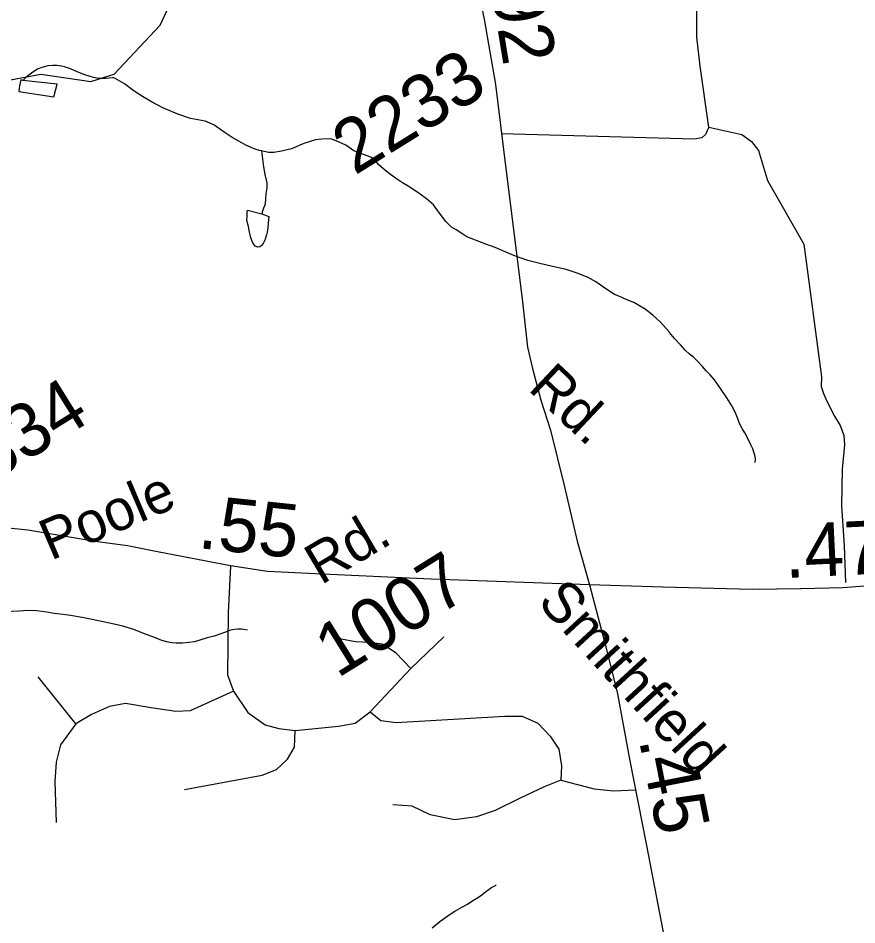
# Model space of a CAD drawing. Extents: x 2001466 to 31450019, y -30647475 to 847247.
# Drawn here: x 2161414 to 2165330, y 725642 to 729877 of the extents above; entities that cross this region are included whole.
import ezdxf

# ---------------------------------------------------------------- set-up
doc = ezdxf.new("R2010")
doc.units = 0
for name, color, linetype in [('Exist Hydrographic Creek Single Shore', 7, 'Continuous'), ('Exist Hydrographic Misc Water Feature', 7, 'Continuous'), ('Exist Road Non-System Type 51', 7, 'Continuous'), ('Exist Road Secondary Mileage Hundredths English Label', 7, 'Continuous'), ('Exist Road Secondary Type 51 Attributed', 7, 'Continuous'), ('Exist Road Secondary Type 51 Label', 7, 'Continuous'), ('Exist Road Secondary Type 51 Number Label', 7, 'Continuous')]:
    doc.layers.add(name, color=color, linetype=linetype)

msp = doc.modelspace()

# ---------------------------------------------------------------- linework, layer by layer
at = {"layer": 'Exist Hydrographic Creek Single Shore'}
msp.add_lwpolyline([(2159408.6, 729090.4), (2159996.1, 729473.9), (2160462.2, 729700.5), (2160745.1, 729753.8), (2161020.1, 729620.2), (2161379.2, 729589.9), (2161520.2, 729616.5), (2161753.2, 729582.2)], dxfattribs=at)
at = {"layer": 'Exist Hydrographic Misc Water Feature'}
for points in [[(2161753.2, 729582.2), (2161862.1, 729616.1), (2162077.2, 729844.6), (2162233.2, 730179.3), (2162233.2, 730320.4), (2162644.1, 731181.3), (2162826.2, 731463), (2162983.1, 731640.2)], [(2161854.7, 729598.9), (2161822.9, 729594.8), (2161792.8, 729594.9), (2161766.9, 729600.5), (2161726.3, 729612.3), (2161690.4, 729626.2), (2161658.2, 729640), (2161630.2, 729650), (2161616.4, 729653.6), (2161594.7, 729655.7), (2161576.2, 729655.6), (2161552.4, 729655.2), (2161520.7, 729645), (2161504.2, 729639), (2161482.3, 729624.8), (2161464.7, 729610.9), (2161450.7, 729600.8), (2161436.6, 729586.7)], [(2162550.4, 729257.3), (2162540, 729259.2), (2162516.2, 729266.9), (2162478, 729284.9), (2162444, 729302.5), (2162413.9, 729320.5), (2162376.1, 729344.1), (2162327.7, 729379.8), (2162287.3, 729395.6), (2162219.5, 729409.1), (2162159.4, 729428.8), (2162089.3, 729458.4), (2162037.2, 729486.2), (2161994.7, 729512.1), (2161956.6, 729535.7), (2161910.9, 729571.4), (2161866.8, 729595.1), (2161860.6, 729599.3), (2161854.7, 729598.9)], [(2161420.8, 729560.8), (2161417.1, 729534.5), (2161581.3, 729509.7), (2161596.9, 729569.8), (2161436.6, 729586.7)], [(2161436.6, 729586.7), (2161426.5, 729588.6), (2161420.8, 729560.8)], [(2164453.9, 728412.9), (2164414.1, 728456.7), (2164377.6, 728490.2), (2164341.8, 728517.5), (2164289.7, 728549.3), (2164253.6, 728562.9), (2164219.3, 728579), (2164199.5, 728586.9), (2164159.1, 728612.4), (2164111.1, 728646.1), (2164075.4, 728666.1), (2164025.2, 728685.8), (2163972.9, 728703.5), (2163908.7, 728717.2), (2163850.7, 728730.9), (2163794.7, 728746.2), (2163736.7, 728766), (2163698.5, 728781.9), (2163642.1, 728805.4), (2163598.4, 728821.3), (2163509.9, 728855.8), (2163490.4, 728868.5), (2163460, 728888.5), (2163437.9, 728900.4), (2163411.8, 728928.3), (2163381.5, 728966.1), (2163353.4, 729005.7), (2163321, 729033.7), (2163291.1, 729055.2), (2163242.9, 729087.3), (2163209.1, 729109), (2163176.4, 729130.6), (2163140.6, 729156.7), (2163122.7, 729170.3), (2163098.3, 729192.3), (2163080.3, 729214.1), (2163064.1, 729226.3), (2163044.2, 729234.1), (2162982.3, 729257.7), (2162943.9, 729283.4), (2162900, 729305), (2162873.8, 729313.1), (2162832, 729312.8), (2162802, 729308.5), (2162747.9, 729292.3), (2162690.3, 729267.8), (2162643.9, 729255.7), (2162608, 729249.4), (2162583.8, 729249.4), (2162550.4, 729257.3)], [(2162550.4, 729257.3), (2162560.5, 729183.2), (2162566.8, 729147.3), (2162575.2, 729107.5), (2162574.8, 729085.2), (2162571.5, 729057.4), (2162569.5, 729035.4), (2162567.6, 729009.3), (2162559.7, 728989.4), (2162553.7, 728971.2), (2162552.1, 728963.3)], [(2162552.1, 728963.3), (2162584.1, 728951.6), (2162582.4, 728921.5), (2162580.2, 728897.5), (2162576.3, 728877.3), (2162574.4, 728865.5), (2162568.7, 728849.3), (2162564.6, 728837.3), (2162558.6, 728825.2), (2162550.6, 728815.1), (2162542.4, 728809.4), (2162532.8, 728807.2), (2162520.5, 728813.1), (2162510.6, 728827.2), (2162500.6, 728851.1), (2162498.1, 728864.8), (2162494.2, 728877.2), (2162489.9, 728905), (2162482.3, 728932.9), (2162483.6, 728951), (2162483.8, 728972.9), (2162485.6, 728981.1), (2162552.1, 728963.3)], [(2164855.2, 727801.4), (2164857.3, 727815.3), (2164855.2, 727829.4), (2164851.1, 727845.4), (2164845.2, 727865.4), (2164834.9, 727885.2), (2164826.9, 727901), (2164806.6, 727941), (2164794.3, 727961.1), (2164782.6, 727984.8), (2164772.4, 728010.7), (2164762.3, 728036.6), (2164746.1, 728066.6), (2164723.8, 728104.4), (2164693.8, 728148.3), (2164665.1, 728188.3), (2164644.8, 728212.1), (2164627, 728229.8), (2164609.1, 728249.9), (2164582.7, 728277.8), (2164567.1, 728293.6), (2164548.7, 728307.4), (2164528.6, 728327.4), (2164506.6, 728351), (2164478.3, 728380.8), (2164456.2, 728408.9), (2164453.9, 728412.9)], [(2162484.8, 727018.4), (2162468.4, 727022.1), (2162456.9, 727024.2), (2162440.7, 727023.8), (2162424.5, 727021.8), (2162406.5, 727018.1), (2162382.7, 727009.9), (2162329, 726991.2), (2162296.6, 726983.1), (2162262.9, 726972.8), (2162237.1, 726965), (2162211.3, 726960.7), (2162181.1, 726958.4), (2162151.4, 726958.4), (2162132.9, 726960.4), (2162115.1, 726962.3), (2162085.4, 726970.1), (2162051.1, 726983.8), (2162004.8, 727001.7), (2161955, 727021.4), (2161902.7, 727037), (2161862.7, 727046.8), (2161818.8, 727056.6), (2161752.6, 727070.2), (2161712.8, 727077.9), (2161658.7, 727087.7), (2161624.4, 727091.3), (2161582.4, 727097.2), (2161548.1, 727103.2), (2161500.1, 727108.8), (2161460.6, 727110.4), (2161418.1, 727108.3), (2161352.7, 727104)], [(2163646.6, 725829), (2163640.9, 725825), (2163626.7, 725817), (2163607.1, 725803), (2163603, 725799.1), (2163573, 725776.9), (2163541, 725756.6), (2163513.3, 725738.4), (2163487.7, 725724.5), (2163455.3, 725706.2), (2163415.7, 725679.8), (2163383.6, 725655.8), (2163347.9, 725627.6)]]:
    msp.add_lwpolyline(points, dxfattribs=at)
at = {"layer": 'Exist Road Non-System Type 51'}
for points in [[(2164638.7, 729367.8), (2164598.4, 729653.9), (2164582.7, 729788.5), (2164582.7, 729961.2), (2164580.4, 730089.4), (2164582.7, 730147.7), (2164564.7, 730215.9)], [(2164638.7, 729367.8), (2164623, 729334.1), (2164607.3, 729318.4), (2164571.5, 729311.7), (2163671.8, 729337.5)], [(2164638.7, 729367.8), (2164792.8, 729333.9), (2164838.3, 729300.8), (2164871.3, 729259.5), (2164912.6, 729118.9), (2165082.1, 728821.2), (2165164.9, 728202.3), (2165163.1, 728156.4), (2165175.3, 728124.5), (2165189.5, 728088.6), (2165225.9, 728018.9), (2165252, 727975), (2165270.3, 727929), (2165272.6, 727885.2), (2165261.2, 727771), (2165258.1, 727599.1), (2165271.3, 727413.3), (2165277.6, 727242.2)], [(2162405.4, 727319.6), (2162395.7, 727099.8), (2162392.3, 726810.5), (2162419.2, 726733.2)], [(2163248.1, 726839.5), (2163177.5, 726913.4), (2163113.7, 726953.8), (2163056.5, 726960.5), (2162989.3, 726963.9), (2162922.1, 726977.4), (2162895.2, 727004.3)], [(2163248.1, 726839.5), (2163402.7, 726987.4)], [(2163057.9, 726637.6), (2163248.1, 726839.5)], [(2161683.1, 726581.8), (2161508.3, 726800.4)], [(2162419.2, 726733.2), (2162217.5, 726642.3), (2162150.3, 726639), (2162036, 726655.8), (2161915, 726676), (2161841.1, 726662.5), (2161757, 726625.5), (2161683.1, 726581.8)], [(2162419.2, 726733.2), (2162486.4, 726634.3), (2162567.1, 726577.1), (2162631, 726560.3), (2162708.3, 726550.2)], [(2162708.3, 726550.2), (2162910, 726570.4), (2162987.3, 726583.8), (2163057.9, 726637.6)], [(2163057.9, 726637.6), (2163108.3, 726597.3), (2163178.9, 726587.2), (2163686.4, 726617.5), (2163767.1, 726617.5), (2163841, 726583.8), (2163898.2, 726523.3), (2163938.5, 726462.7), (2163952, 726385.4), (2163948.6, 726318.1)], [(2161683.1, 726581.8), (2161612.5, 726482.9), (2161592.3, 726402.2), (2161585.6, 726311.4), (2161592.3, 726119.7)], [(2162190.6, 726274.4), (2162553.7, 726341.6), (2162620.9, 726368.6), (2162671.3, 726415.6), (2162704.9, 726472.8), (2162708.3, 726550.2)], [(2163948.6, 726318.1), (2163869.9, 726287.8), (2163759, 726234), (2163641.4, 726176.8), (2163554, 726146.6), (2163453.1, 726133.1), (2163338.9, 726156.7), (2163254.8, 726197), (2163164.1, 726203.7)], [(2163948.6, 726318.1), (2164103.2, 726277.7), (2164194, 726267.6), (2164297.2, 726273.4)]]:
    msp.add_lwpolyline(points, dxfattribs=at)
at = {"layer": 'Exist Road Secondary Type 51 Attributed'}
for points in [[(2162663, 731864.5), (2162775.5, 731732.6), (2162926.2, 731554.5), (2163121.9, 731305.3), (2163203.5, 731150.4), (2163261.6, 731018.7), (2163295.6, 730888.6), (2163430.6, 730469.7), (2163491.3, 730272.9), (2163547.8, 730073.9), (2163589.6, 729872.9), (2163643, 729567.1), (2163689, 729200.6), (2163767.5, 728566), (2163792.6, 728339.9), (2163815.6, 728241.4), (2163855.4, 728092.7), (2163900.4, 727952.4), (2163965.3, 727688.6), (2164023.9, 727435.1), (2164081.4, 727229.9)], [(2164081.4, 727229.9), (2163342.2, 727257.1), (2162802.2, 727282.3), (2162579.3, 727292.7), (2162405.4, 727319.6), (2162064.5, 727384.9), (2161924.3, 727412.1), (2161773.6, 727433.1), (2161459.7, 727485.4), (2161231.3, 727508.8)], [(2166587.5, 727348.2), (2166379.3, 727313.7), (2166087.9, 727285.4), (2165568.3, 727240.4), (2165264.9, 727217.3), (2165068.2, 727211.1), (2164842.1, 727209), (2164424.6, 727219.4), (2164081.4, 727229.9)], [(2164081.4, 727229.9), (2164152.6, 726963.9), (2164211.2, 726729.4), (2164270.8, 726409), (2164346.2, 726021.5), (2164449.8, 725487.5), (2164529.3, 725154.5), (2164578.5, 724940.9)]]:
    msp.add_lwpolyline(points, dxfattribs=at)

# ---------------------------------------------------------------- texts
at = {"layer": 'Exist Road Secondary Mileage Hundredths English Label'}
for s, rotation, p in [('.92', 279.33, (2163606.7, 730107.3)), ('.55', 354.0223, (2162249.4, 727402.8)), ('.47', 2.7278, (2164996.9, 727262.1)), ('.45', 281.2078, (2164312.2, 726506.9))]:
    msp.add_text(s, height=250, rotation=rotation, dxfattribs=at).set_placement(p)
at = {"layer": 'Exist Road Secondary Type 51 Label'}
for s, rotation, p in [('Rd.', 316.7261, (2163790.2, 728142.7)), ('Poole', 23.1045, (2161566.6, 727342.5)), ('Rd.', 30.5202, (2162827.9, 727227.7)), ('Smithfield', 312.5908, (2163833.9, 727146.6))]:
    msp.add_text(s, height=190, rotation=rotation, dxfattribs=at).set_placement(p)
at = {"layer": 'Exist Road Secondary Type 51 Number Label'}
for s, p in [('2233', (2162985.6, 729141)), ('4334', (2161127.7, 727604.7)), ('1007', (2162904.4, 726791.6))]:
    msp.add_text(s, height=250, rotation=31.918, dxfattribs=at).set_placement(p)

doc.saveas('drawing.dxf')
